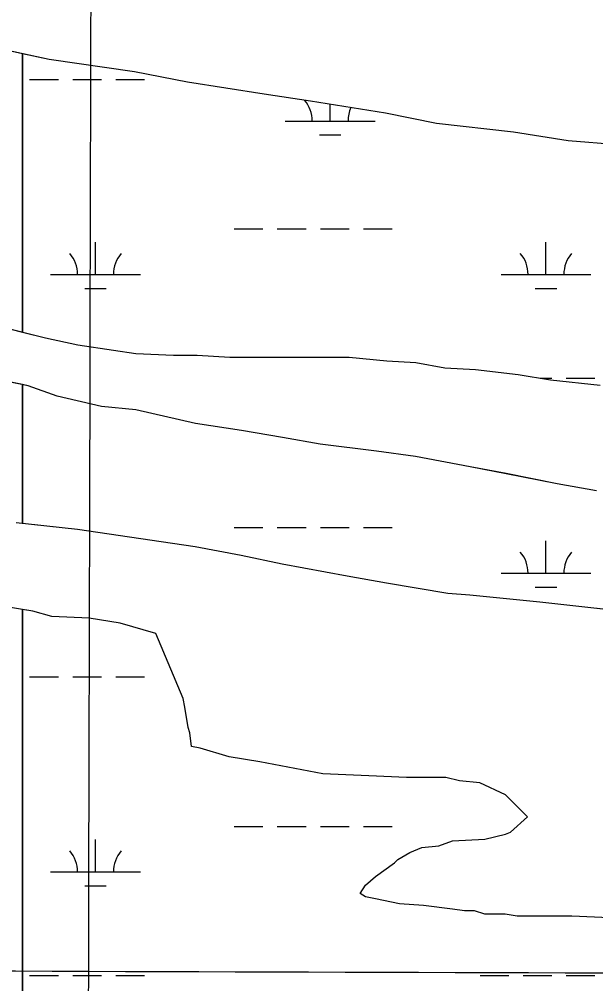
# Model space of a CAD drawing. Extents: x 3161564 to 3199464, y 849354 to 874788.
# Drawn here: x 3191866 to 3192509, y 866857 to 867931 of the extents above; entities that cross this region are included whole.
import ezdxf

# ---------------------------------------------------------------- set-up
doc = ezdxf.new("R2010")
doc.units = 0
for name, color, linetype in [('V-GRID-MAJR', 7, 'Continuous'), ('V-SITE-VEGE', 7, 'Continuous'), ('V-TOPO-SHOR', 7, 'Continuous'), ('V-WETL-SWMP', 7, 'Continuous')]:
    doc.layers.add(name, color=color, linetype=linetype)

msp = doc.modelspace()

# ---------------------------------------------------------------- linework, layer by layer
at = {"layer": 'V-GRID-MAJR'}
for points in [[(3191913.7830000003, 854747.76), (3191928.768, 860808.338), (3191943.758, 866870.86), (3191958.749, 872933.425), (3191958.754, 872935.3250000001)], [(3165799.846, 866945.01), (3171028.623, 866928.659), (3176257.404, 866913.068), (3181486.186, 866898.238), (3186714.971, 866884.169), (3191943.758, 866870.86), (3197172.5470000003, 866858.311), (3197172.548, 866858.311)]]:
    msp.add_spline(points, degree=3, dxfattribs=at)
at = {"layer": 'V-SITE-VEGE'}
for p, q in [((3191899.835, 867886.1139999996), (3191870.0160000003, 867892.5549999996)), ((3191870.0160000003, 867892.5549999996), (3191870.0160000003, 867582.5159999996)), ((3191994.9120000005, 867872.6399999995), (3191899.835, 867886.1139999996)), ((3192053.853, 867861.1279999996), (3191994.9120000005, 867872.6399999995)), ((3192139.421, 867847.6709999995), (3192053.853, 867861.1279999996)), ((3192190.762, 867839.9769999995), (3192139.421, 867847.6709999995)), ((3192274.4250000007, 867826.5229999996), (3192190.762, 867839.9769999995)), ((3192331.4660000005, 867815.0159999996), (3192274.4250000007, 867826.5229999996)), ((3192417.0390000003, 867805.3609999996), (3192331.4660000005, 867815.0159999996)), ((3192477.8850000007, 867795.7499999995), (3192417.0390000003, 867805.3609999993)), ((3192574.8750000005, 867787.9779999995), (3192477.8850000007, 867795.7499999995)), ((3191870.0160000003, 867582.5159999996), (3191895.512, 867576.0959999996)), ((3191895.512, 867576.0959999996), (3191931.6350000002, 867568.4279999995)), ((3191931.6350000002, 867568.4279999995), (3191971.5670000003, 867562.6549999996)), ((3191971.5670000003, 867562.6549999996), (3191996.288, 867558.8109999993)), ((3191996.288, 867558.8109999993), (3192038.127, 867556.8389999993)), ((3192038.127, 867556.8389999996), (3192064.7550000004, 867556.7939999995)), ((3192064.7550000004, 867556.7939999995), (3192100.8900000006, 867554.8319999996)), ((3192100.8900000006, 867554.8319999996), (3192234.0280000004, 867554.6059999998)), ((3192234.0280000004, 867554.6059999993), (3192275.8650000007, 867550.7339999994)), ((3192275.8650000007, 867550.7339999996), (3192308.194, 867548.7779999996)), ((3192308.194, 867548.7779999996), (3192340.5200000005, 867543.0169999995)), ((3192340.5200000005, 867543.0169999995), (3192374.75, 867541.0569999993)), ((3192374.75, 867541.0569999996), (3192422.2880000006, 867535.2709999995)), ((3192422.2880000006, 867535.2709999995), (3192458.4190000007, 867529.5039999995)), ((3192458.4190000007, 867529.5039999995), (3192513.5680000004, 867523.7059999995)), ((3191881.6860000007, 867271.8019999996), (3191870.0160000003, 867273.7679999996)), ((3191870.0160000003, 867273.7679999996), (3191870.0160000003, 866591.2489999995)), ((3191902.5980000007, 867266.0619999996), (3191881.6860000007, 867271.8019999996)), ((3191944.4390000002, 867264.0889999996), (3191902.5980000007, 867266.0619999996)), ((3191978.6650000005, 867258.3259999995), (3191944.4390000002, 867264.0889999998)), ((3192018.5870000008, 867246.8469999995), (3191978.6650000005, 867258.3259999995)), ((3192048.8970000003, 867174.5199999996), (3192018.5870000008, 867246.8469999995)), ((3192050.7830000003, 867165.0069999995), (3192048.897, 867174.5199999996)), ((3192054.549, 867142.1799999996), (3192050.7830000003, 867165.0069999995)), ((3192056.4420000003, 867136.4679999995), (3192054.5490000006, 867142.1799999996)), ((3192058.3180000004, 867121.2499999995), (3192056.4420000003, 867136.4679999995)), ((3192067.8250000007, 867119.3329999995), (3192058.3180000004, 867121.2499999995)), ((3192100.142, 867109.7679999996), (3192067.8250000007, 867119.3329999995)), ((3192134.3680000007, 867104.0049999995), (3192100.142, 867109.7679999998)), ((3192204.7210000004, 867090.5729999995), (3192134.3680000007, 867104.0049999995)), ((3192256.0690000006, 867088.5859999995), (3192204.7210000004, 867090.5729999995)), ((3192297.9070000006, 867086.6119999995), (3192256.0690000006, 867088.5859999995)), ((3192341.657, 867086.5379999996), (3192297.9070000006, 867086.6119999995)), ((3192356.865, 867082.7079999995), (3192341.657, 867086.5379999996)), ((3192379.6860000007, 867080.7689999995), (3192356.865, 867082.7079999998)), ((3192408.1920000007, 867067.4079999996), (3192379.6860000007, 867080.7689999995)), ((3192432.874, 867042.6389999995), (3192408.1920000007, 867067.4079999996)), ((3192413.8280000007, 867025.5549999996), (3192432.874, 867042.6389999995)), ((3192385.285, 867017.9939999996), (3192408.1180000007, 867023.6619999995)), ((3192408.1180000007, 867023.6619999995), (3192413.8280000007, 867025.5549999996)), ((3192301.5730000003, 867002.9179999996), (3192314.895, 867008.6029999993)), ((3192314.895, 867008.6029999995), (3192333.919, 867010.4729999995)), ((3192333.919, 867010.4729999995), (3192349.144, 867016.1519999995)), ((3192349.144, 867016.1519999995), (3192385.285, 867017.9939999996)), ((3192288.245, 866995.3319999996), (3192301.5730000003, 867002.9179999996)), ((3192263.4880000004, 866976.3559999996), (3192284.4350000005, 866991.5349999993)), ((3192284.4350000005, 866991.5349999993), (3192288.2450000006, 866995.3319999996)), ((3192252.061, 866966.8649999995), (3192263.4880000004, 866976.3559999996)), ((3192246.339, 866957.3649999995), (3192252.061, 866966.8649999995)), ((3192252.038, 866953.5509999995), (3192246.339, 866957.3649999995)), ((3192263.4480000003, 866951.6279999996), (3192252.038, 866953.5509999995)), ((3192290.0670000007, 866945.8789999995), (3192263.4480000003, 866951.6279999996)), ((3192316.6890000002, 866943.9299999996), (3192290.0670000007, 866945.8789999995)), ((3192349.017, 866940.0729999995), (3192316.6890000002, 866943.9299999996)), ((3192362.327, 866938.1499999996), (3192349.017, 866940.0729999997)), ((3192373.738, 866938.1299999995), (3192362.327, 866938.1499999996)), ((3192385.146, 866934.3059999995), (3192373.738, 866938.1299999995)), ((3192407.969, 866934.2709999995), (3192385.146, 866934.3059999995)), ((3192421.2790000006, 866932.3439999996), (3192407.969, 866934.2709999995)), ((3192482.143, 866932.2439999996), (3192421.2790000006, 866932.3439999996)), ((3192523.9840000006, 866930.2689999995), (3192482.143, 866932.2439999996))]:
    msp.add_line(p, q, dxfattribs=at)
for points in [[(3191842.278000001, 867589.4999999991), (3191870.016000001, 867582.515999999), (3191870.016000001, 867892.5549999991), (3191846.600000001, 867897.613999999)], [(3191862.832000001, 867370.738999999), (3191870.016000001, 867369.9289999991), (3191870.016000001, 867524.162999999), (3191828.868000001, 867532.462999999)], [(3192509.566000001, 867405.7899999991), (3192465.833000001, 867413.4729999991), (3192408.792000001, 867424.9779999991), (3192368.862000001, 867432.653999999), (3192308.016000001, 867444.167999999), (3192264.283000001, 867449.9469999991), (3192201.530000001, 867457.6599999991), (3192159.700000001, 867465.337999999), (3192114.066000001, 867473.0219999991), (3192062.725000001, 867480.716999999), (3191996.181000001, 867496.045999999), (3191958.148000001, 867499.9119999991), (3191908.7150000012, 867511.407999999), (3191876.400000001, 867522.8749999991), (3191870.016000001, 867524.162999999), (3191870.016000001, 867369.9289999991), (3191931.291000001, 867363.015999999), (3192024.464000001, 867349.5439999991), (3192062.496000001, 867343.7749999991), (3192113.833000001, 867334.177999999), (3192159.464000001, 867324.5929999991), (3192231.718000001, 867311.1569999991), (3192275.451000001, 867303.476999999), (3192343.901000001, 867291.947999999), (3192368.625000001, 867290.006999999), (3192446.592000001, 867282.2669999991), (3192499.838000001, 867276.471999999), (3192568.296000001, 867268.748999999)], [(3191838.700000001, 866592.8679999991), (3191870.016000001, 866591.248999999), (3191870.016000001, 867273.7679999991), (3191847.460000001, 867277.5669999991)]]:
    msp.add_lwpolyline(points, dxfattribs=at)
at = {"layer": 'V-TOPO-SHOR'}
for p, q in [((3191899.84380206, 867886.1193605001), (3191846.607874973, 867897.6204131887)), ((3191994.919663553, 867872.646260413), (3191899.84380206, 867886.1193605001)), ((3192053.8615813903, 867861.135201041), (3191994.919663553, 867872.646260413)), ((3192139.428458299, 867847.6771120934), (3192053.8615813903, 867861.1352010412)), ((3192190.7693839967, 867839.9830584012), (3192139.428458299, 867847.6771120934)), ((3192274.433263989, 867826.5289716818), (3192190.7693839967, 867839.9830584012)), ((3192331.474184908, 867815.020914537), (3192274.433263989, 867826.5289716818)), ((3192417.0470573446, 867805.3678223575), (3192331.474184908, 867815.020914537)), ((3192477.893969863, 867795.7557591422), (3192417.0470573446, 867805.3678223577)), ((3192574.881821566, 867787.9846519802), (3192477.893969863, 867795.755759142)), ((3191842.287243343, 867589.5066793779), (3191895.5201726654, 867576.103628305)), ((3191895.5201726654, 867576.103628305), (3191931.644123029, 867568.435592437)), ((3191931.644123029, 867568.435592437), (3191971.57606499, 867562.6625504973)), ((3191971.57606499, 867562.6625504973), (3191996.29602938, 867558.816524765)), ((3191996.29602938, 867558.816524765), (3192038.135963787, 867556.8444773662)), ((3192038.135963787, 867556.8444773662), (3192064.7639206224, 867556.7994461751)), ((3192064.7639206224, 867556.7994461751), (3192100.8978642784, 867554.83740546)), ((3192100.8978642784, 867554.83740546), (3192234.0356484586, 867554.6132495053)), ((3192234.0356484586, 867554.6132495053), (3192275.8725851, 867550.739203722)), ((3192275.8725851, 867550.739203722), (3192308.203534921, 867548.7831674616)), ((3192308.203534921, 867548.7831674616), (3192340.527489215, 867543.0231344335)), ((3192340.527489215, 867543.0231344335), (3192374.759435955, 867541.063095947)), ((3192374.759435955, 867541.0630959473), (3192422.299365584, 867535.2770450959)), ((3192422.299365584, 867535.2770450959), (3192458.4273137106, 867529.5110076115)), ((3191876.4102661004, 867522.8806958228), (3191828.8773320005, 867532.4697434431)), ((3191908.725227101, 867511.4146676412), (3191876.4102661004, 867522.880695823)), ((3192458.4273137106, 867529.5110076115), (3192513.575231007, 867523.7119478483)), ((3191958.1571603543, 867499.9196194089), (3191908.725227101, 867511.4146676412)), ((3191996.1901031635, 867496.0515780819), (3191958.1571603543, 867499.9196194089)), ((3192062.7340131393, 867480.7235130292), (3191996.1901031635, 867496.0515780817)), ((3192114.0749388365, 867473.0294593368), (3192062.7340131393, 867480.7235130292)), ((3192159.708873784, 867465.3454123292), (3192114.0749388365, 867473.0294593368)), ((3192201.539814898, 867457.667369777), (3192159.708873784, 867465.3454123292)), ((3192264.2917220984, 867449.9533027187), (3192201.539814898, 867457.667369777)), ((3192308.0276578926, 867444.1742563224), (3192264.2917220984, 867449.9533027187)), ((3192368.871572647, 867432.6601947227), (3192308.0276578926, 867444.1742563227)), ((3192408.8005168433, 867424.9851543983), (3192368.871572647, 867432.6601947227)), ((3192465.8404377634, 867413.4780972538), (3192408.8005168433, 867424.9851543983)), ((3192509.573375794, 867405.7960524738), (3192465.8404377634, 867413.4780972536)), ((3191862.8414665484, 867370.7448406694), (3191931.300364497, 867363.0217669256)), ((3191931.300364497, 867363.0217669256), (3192024.4742290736, 867349.5516690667)), ((3192024.4742290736, 867349.5516690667), (3192062.504174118, 867343.7816293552)), ((3192062.504174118, 867343.7816293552), (3192113.842102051, 867334.1855772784)), ((3192113.842102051, 867334.1855772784), (3192159.4730392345, 867324.5995318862)), ((3192159.4730392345, 867324.5995318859), (3192231.725937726, 867311.1634585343)), ((3192231.725937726, 867311.1634585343), (3192275.458875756, 867303.4824137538)), ((3192275.458875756, 867303.482413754), (3192343.9107781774, 867291.9553432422)), ((3192343.9107781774, 867291.9553432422), (3192368.6327403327, 867290.0123158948)), ((3192368.6327403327, 867290.0123158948), (3192446.600622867, 867282.2732310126)), ((3191881.6950678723, 867271.8095525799), (3191847.4691166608, 867277.5735878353)), ((3192446.600622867, 867282.2732310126), (3192499.8465432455, 867276.4781734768)), ((3192499.8465432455, 867276.4781734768), (3192568.305441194, 867268.7550997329)), ((3191902.6070406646, 867266.0685329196), (3191881.6950678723, 867271.8095525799)), ((3191944.4469750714, 867264.0964855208), (3191902.6070406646, 867266.0685329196)), ((3191978.672926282, 867258.3334502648), (3191944.4469750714, 867264.0964855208)), ((3192018.5958749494, 867246.8544131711), (3191978.672926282, 867258.3334502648)), ((3192048.9063946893, 867174.527788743), (3192018.5958749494, 867246.8544131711)), ((3192050.7924027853, 867165.0147945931), (3192048.9063946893, 867174.527788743)), ((3192054.558423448, 867142.1848095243), (3192050.7924027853, 867165.0147945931)), ((3192056.4504270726, 867136.4758121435), (3192054.558423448, 867142.1848095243)), ((3192058.3274418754, 867121.2568228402), (3192056.4504270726, 867136.4758121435)), ((3192067.8334286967, 867119.3388133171), (3192058.3274418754, 867121.2568228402)), ((3192100.1513874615, 867109.7747835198), (3192067.8334286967, 867119.3388133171)), ((3192134.377338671, 867104.0117482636), (3192100.1513874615, 867109.7747835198)), ((3192204.728240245, 867090.5796771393), (3192134.377338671, 867104.0117482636)), ((3192256.0781592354, 867088.5916186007), (3192204.728240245, 867090.5796771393)), ((3192297.918093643, 867086.6185712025), (3192256.0781592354, 867088.5916186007)), ((3192341.6640227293, 867086.5455199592), (3192297.918093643, 867086.6185712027)), ((3192356.873002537, 867082.7155053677), (3192341.6640227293, 867086.5455199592)), ((3192379.693967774, 867080.7754802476), (3192356.873002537, 867082.7155053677)), ((3192408.200937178, 867067.4134581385), (3192379.693967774, 867080.7754802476)), ((3192432.884684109, 867042.6462752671), (3192408.200937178, 867067.4134581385)), ((3192413.8367350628, 867025.5603120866), (3192432.884684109, 867042.6462752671)), ((3192349.153851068, 867016.1593959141), (3192385.293790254, 867018.0003519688)), ((3192385.293790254, 867018.0003519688), (3192408.1277465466, 867023.6683203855)), ((3192408.1277465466, 867023.6683203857), (3192413.8367350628, 867025.5603120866)), ((3192301.5819437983, 867002.9254629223), (3192314.904915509, 867008.6094424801)), ((3192314.904915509, 867008.6094424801), (3192333.927882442, 867010.4794185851)), ((3192333.927882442, 867010.4794185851), (3192349.153851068, 867016.1593959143)), ((3192288.2549743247, 866995.339484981), (3192301.5819437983, 867002.9254629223)), ((3192263.497794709, 866976.3613551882), (3192284.4449849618, 866991.5424926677)), ((3192284.4449849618, 866991.5424926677), (3192288.2549743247, 866995.339484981)), ((3192252.069824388, 866966.8703766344), (3192263.497794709, 866976.361355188)), ((3192246.3478448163, 866957.3703913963), (3192252.069824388, 866966.8703766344)), ((3192252.046840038, 866953.557387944), (3192246.3478448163, 866957.3703913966)), ((3192263.455823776, 866951.6353761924), (3192252.046840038, 866953.557387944)), ((3192290.073787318, 866945.8853498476), (3192263.455823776, 866951.6353761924)), ((3192316.6987463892, 866943.938320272), (3192290.073787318, 866945.8853498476)), ((3192349.0256984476, 866940.0802856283), (3192316.6987463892, 866943.938320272)), ((3192362.3366791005, 866938.1562716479), (3192349.0256984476, 866940.0802856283)), ((3192373.747660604, 866938.136258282), (3192362.3366791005, 866938.1562716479)), ((3192385.1536465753, 866934.3132481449), (3192373.747660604, 866938.136258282)), ((3192407.977609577, 866934.275221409), (3192385.1536465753, 866934.3132481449)), ((3192421.2875902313, 866932.3512074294), (3192407.977609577, 866934.275221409)), ((3192482.151491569, 866932.2491361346), (3192421.2875902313, 866932.3512074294)), ((3192523.9914259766, 866930.2760887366), (3192482.151491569, 866932.2491361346))]:
    msp.add_line(p, q, dxfattribs=at)
at = {"layer": 'V-WETL-SWMP'}
for p, q in [((3191899.84380206, 867886.1193605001), (3191846.607874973, 867897.6204131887)), ((3191994.919663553, 867872.646260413), (3191899.84380206, 867886.1193605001)), ((3192053.8615813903, 867861.135201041), (3191994.919663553, 867872.646260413)), ((3191877.948716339, 867864.0429049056), (3191909.948690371, 867864.0429049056)), ((3191925.9486773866, 867864.0429049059), (3191957.9486514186, 867864.0429049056)), ((3191973.948638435, 867864.0429049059), (3192005.948612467, 867864.0429049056)), ((3192139.428458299, 867847.6771120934), (3192053.8615813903, 867861.1352010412)), ((3192190.7693839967, 867839.9830584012), (3192139.428458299, 867847.6771120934)), ((3192274.433263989, 867826.5289716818), (3192190.7693839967, 867839.9830584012)), ((3192212.7924990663, 867817.6129245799), (3192212.792476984, 867836.4414989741)), ((3192331.474184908, 867815.020914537), (3192274.433263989, 867826.5289716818)), ((3192162.7925396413, 867817.6129245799), (3192262.7924584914, 867817.6129245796)), ((3192417.0470573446, 867805.3678223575), (3192331.474184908, 867815.020914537)), ((3192200.7925269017, 867802.1819311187), (3192224.792507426, 867802.181931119)), ((3192477.893969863, 867795.7557591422), (3192417.0470573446, 867805.3678223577)), ((3192574.881821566, 867787.9846519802), (3192477.893969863, 867795.755759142)), ((3192105.94872659, 867697.5419754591), (3192137.9487006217, 867697.5419754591)), ((3192153.9486876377, 867697.5419754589), (3192185.9486616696, 867697.5419754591)), ((3192201.948648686, 867697.5419754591), (3192233.948622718, 867697.5419754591)), ((3192249.9486097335, 867697.5419754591), (3192281.948583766, 867697.5419754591)), ((3191951.3569115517, 867646.7999969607), (3191951.3568693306, 867682.799981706)), ((3192453.2645042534, 867646.7999969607), (3192453.2644620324, 867682.799981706)), ((3191901.3569521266, 867646.7999969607), (3192001.3568709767, 867646.7999969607)), ((3192403.2645448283, 867646.7999969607), (3192503.2644636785, 867646.7999969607)), ((3191939.356939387, 867631.3690034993), (3191963.3569199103, 867631.3690034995)), ((3192441.264532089, 867631.3690034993), (3192465.264512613, 867631.3690034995)), ((3191842.287243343, 867589.5066793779), (3191895.5201726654, 867576.103628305)), ((3191895.5201726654, 867576.103628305), (3191931.644123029, 867568.435592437)), ((3191931.644123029, 867568.435592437), (3191971.57606499, 867562.6625504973)), ((3191971.57606499, 867562.6625504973), (3191996.29602938, 867558.816524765)), ((3191996.29602938, 867558.816524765), (3192038.135963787, 867556.8444773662)), ((3192038.135963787, 867556.8444773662), (3192064.7639206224, 867556.7994461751)), ((3192064.7639206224, 867556.7994461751), (3192100.8978642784, 867554.83740546)), ((3192100.8978642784, 867554.83740546), (3192234.0356484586, 867554.6132495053)), ((3192234.0356484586, 867554.6132495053), (3192275.8725851, 867550.739203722)), ((3192275.8725851, 867550.739203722), (3192308.203534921, 867548.7831674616)), ((3192308.203534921, 867548.7831674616), (3192340.527489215, 867543.0231344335)), ((3192340.527489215, 867543.0231344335), (3192374.759435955, 867541.063095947)), ((3192374.759435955, 867541.0630959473), (3192422.299365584, 867535.2770450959)), ((3192422.299365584, 867535.2770450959), (3192458.4273137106, 867529.5110076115)), ((3191876.4102661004, 867522.8806958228), (3191828.8773320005, 867532.4697434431)), ((3191908.725227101, 867511.4146676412), (3191876.4102661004, 867522.880695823)), ((3192446.791769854, 867531.3680458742), (3192459.856634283, 867531.3680458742)), ((3192458.4273137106, 867529.5110076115), (3192513.575231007, 867523.7119478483)), ((3192475.856621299, 867531.3680458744), (3192507.8565953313, 867531.3680458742)), ((3191958.1571603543, 867499.9196194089), (3191908.725227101, 867511.4146676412)), ((3191996.1901031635, 867496.0515780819), (3191958.1571603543, 867499.9196194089)), ((3192062.7340131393, 867480.7235130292), (3191996.1901031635, 867496.0515780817)), ((3192114.0749388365, 867473.0294593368), (3192062.7340131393, 867480.7235130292)), ((3192159.708873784, 867465.3454123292), (3192114.0749388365, 867473.0294593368)), ((3192201.539814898, 867457.667369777), (3192159.708873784, 867465.3454123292)), ((3192264.2917220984, 867449.9533027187), (3192201.539814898, 867457.667369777)), ((3192308.0276578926, 867444.1742563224), (3192264.2917220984, 867449.9533027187)), ((3192368.871572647, 867432.6601947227), (3192308.0276578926, 867444.1742563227)), ((3192408.8005168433, 867424.9851543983), (3192368.871572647, 867432.6601947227)), ((3192465.8404377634, 867413.4780972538), (3192408.8005168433, 867424.9851543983)), ((3192509.573375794, 867405.7960524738), (3192465.8404377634, 867413.4780972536)), ((3191862.8414665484, 867370.7448406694), (3191931.300364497, 867363.0217669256)), ((3191931.300364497, 867363.0217669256), (3192024.4742290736, 867349.5516690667)), ((3192105.9491167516, 867364.8671164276), (3192137.9490907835, 867364.8671164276)), ((3192153.9490778, 867364.8671164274), (3192185.949051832, 867364.8671164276)), ((3192201.949038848, 867364.8671164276), (3192233.9490128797, 867364.8671164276)), ((3192249.948999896, 867364.8671164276), (3192281.948973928, 867364.8671164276)), ((3192024.4742290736, 867349.5516690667), (3192062.504174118, 867343.7816293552)), ((3192062.504174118, 867343.7816293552), (3192113.842102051, 867334.1855772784)), ((3192453.2648944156, 867314.1251379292), (3192453.264852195, 867350.1251226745)), ((3192113.842102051, 867334.1855772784), (3192159.4730392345, 867324.5995318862)), ((3192159.4730392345, 867324.5995318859), (3192231.725937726, 867311.1634585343)), ((3192231.725937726, 867311.1634585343), (3192275.458875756, 867303.4824137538)), ((3192403.2649349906, 867314.1251379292), (3192503.2648538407, 867314.1251379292)), ((3192275.458875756, 867303.482413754), (3192343.9107781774, 867291.9553432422)), ((3192441.264922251, 867298.6941444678), (3192465.2649027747, 867298.694144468)), ((3192343.9107781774, 867291.9553432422), (3192368.6327403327, 867290.0123158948)), ((3192368.6327403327, 867290.0123158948), (3192446.600622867, 867282.2732310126)), ((3191881.6950678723, 867271.8095525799), (3191847.4691166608, 867277.5735878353)), ((3192446.600622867, 867282.2732310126), (3192499.8465432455, 867276.4781734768)), ((3192499.8465432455, 867276.4781734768), (3192568.305441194, 867268.7550997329)), ((3191902.6070406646, 867266.0685329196), (3191881.6950678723, 867271.8095525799)), ((3191944.4469750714, 867264.0964855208), (3191902.6070406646, 867266.0685329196)), ((3191978.672926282, 867258.3334502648), (3191944.4469750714, 867264.0964855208)), ((3192018.5958749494, 867246.8544131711), (3191978.672926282, 867258.3334502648)), ((3192048.9063946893, 867174.527788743), (3192018.5958749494, 867246.8544131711)), ((3191877.9494966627, 867198.6931868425), (3191909.949470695, 867198.6931868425)), ((3191925.9494577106, 867198.6931868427), (3191957.9494317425, 867198.6931868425)), ((3191973.949418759, 867198.6931868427), (3192005.949392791, 867198.6931868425)), ((3192050.7924027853, 867165.0147945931), (3192048.9063946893, 867174.527788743)), ((3192054.558423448, 867142.1848095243), (3192050.7924027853, 867165.0147945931)), ((3192056.4504270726, 867136.4758121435), (3192054.558423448, 867142.1848095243)), ((3192058.3274418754, 867121.2568228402), (3192056.4504270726, 867136.4758121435)), ((3192067.8334286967, 867119.3388133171), (3192058.3274418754, 867121.2568228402)), ((3192100.1513874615, 867109.7747835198), (3192067.8334286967, 867119.3388133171)), ((3192134.377338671, 867104.0117482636), (3192100.1513874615, 867109.7747835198)), ((3192204.728240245, 867090.5796771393), (3192134.377338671, 867104.0117482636)), ((3192256.0781592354, 867088.5916186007), (3192204.728240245, 867090.5796771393)), ((3192297.918093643, 867086.6185712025), (3192256.0781592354, 867088.5916186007)), ((3192341.6640227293, 867086.5455199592), (3192297.918093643, 867086.6185712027)), ((3192356.873002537, 867082.7155053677), (3192341.6640227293, 867086.5455199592)), ((3192379.693967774, 867080.7754802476), (3192356.873002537, 867082.7155053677)), ((3192408.200937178, 867067.4134581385), (3192379.693967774, 867080.7754802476)), ((3192432.884684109, 867042.6462752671), (3192408.200937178, 867067.4134581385)), ((3192413.8367350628, 867025.5603120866), (3192432.884684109, 867042.6462752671)), ((3192105.949506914, 867032.192257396), (3192137.9494809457, 867032.192257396)), ((3192153.9494679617, 867032.1922573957), (3192185.9494419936, 867032.192257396)), ((3192201.9494290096, 867032.192257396), (3192233.949403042, 867032.192257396)), ((3192249.9493900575, 867032.192257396), (3192281.94936409, 867032.192257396)), ((3192349.153851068, 867016.1593959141), (3192385.293790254, 867018.0003519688)), ((3192385.293790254, 867018.0003519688), (3192408.1277465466, 867023.6683203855)), ((3192408.1277465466, 867023.6683203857), (3192413.8367350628, 867025.5603120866)), ((3191951.3576918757, 866981.4502788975), (3191951.3576496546, 867017.4502636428)), ((3192301.5819437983, 867002.9254629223), (3192314.904915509, 867008.6094424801)), ((3192314.904915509, 867008.6094424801), (3192333.927882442, 867010.4794185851)), ((3192333.927882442, 867010.4794185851), (3192349.153851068, 867016.1593959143)), ((3192288.2549743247, 866995.339484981), (3192301.5819437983, 867002.9254629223)), ((3192263.497794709, 866976.3613551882), (3192284.4449849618, 866991.5424926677)), ((3192284.4449849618, 866991.5424926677), (3192288.2549743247, 866995.339484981)), ((3191901.35773245, 866981.4502788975), (3192001.3576513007, 866981.4502788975)), ((3192252.069824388, 866966.8703766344), (3192263.497794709, 866976.361355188)), ((3191939.357719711, 866966.0192854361), (3191963.3577002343, 866966.0192854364)), ((3192246.3478448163, 866957.3703913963), (3192252.069824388, 866966.8703766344)), ((3192252.046840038, 866953.557387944), (3192246.3478448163, 866957.3703913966)), ((3192263.455823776, 866951.6353761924), (3192252.046840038, 866953.557387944)), ((3192290.073787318, 866945.8853498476), (3192263.455823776, 866951.6353761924)), ((3192316.6987463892, 866943.938320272), (3192290.073787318, 866945.8853498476)), ((3192349.0256984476, 866940.0802856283), (3192316.6987463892, 866943.938320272)), ((3192362.3366791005, 866938.1562716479), (3192349.0256984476, 866940.0802856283)), ((3192373.747660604, 866938.136258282), (3192362.3366791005, 866938.1562716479)), ((3192385.1536465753, 866934.3132481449), (3192373.747660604, 866938.136258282)), ((3192407.977609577, 866934.275221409), (3192385.1536465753, 866934.3132481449)), ((3192421.2875902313, 866932.3512074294), (3192407.977609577, 866934.275221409)), ((3192482.151491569, 866932.2491361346), (3192421.2875902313, 866932.3512074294)), ((3192523.9914259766, 866930.2760887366), (3192482.151491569, 866932.2491361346)), ((3191877.9498868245, 866866.018327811), (3191909.949860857, 866866.018327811)), ((3191925.949847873, 866866.0183278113), (3191957.949821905, 866866.018327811)), ((3191973.9498089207, 866866.0183278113), (3192005.9497829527, 866866.018327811)), ((3192379.8574795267, 866866.018327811), (3192411.857453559, 866866.018327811)), ((3192427.8574405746, 866866.0183278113), (3192459.857414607, 866866.018327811)), ((3192475.857401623, 866866.0183278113), (3192507.857375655, 866866.018327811))]:
    msp.add_line(p, q, dxfattribs=at)
for centre, radius, start, end in [((3192157.5496072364, 867818.0877275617), 35.24628790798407, 359.2281796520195, 40.418117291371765), ((3192268.035389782, 867818.0877275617), 35.246287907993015, 155.48109328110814, 180.7718355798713), ((3191896.114019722, 867647.2747999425), 35.24628790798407, 359.2281796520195, 40.77183798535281), ((3192006.5998022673, 867647.2747999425), 35.246287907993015, 139.22817724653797, 180.7718355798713), ((3192398.021612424, 867647.2747999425), 35.24628790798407, 359.2281796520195, 40.77183798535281), ((3192508.5073949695, 867647.2747999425), 35.246287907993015, 139.22817724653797, 180.7718355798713), ((3192398.022002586, 867314.599940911), 35.24628790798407, 359.2281796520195, 40.77183798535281), ((3192508.5077851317, 867314.599940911), 35.246287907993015, 139.22817724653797, 180.7718355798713), ((3191896.1148000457, 866981.9250818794), 35.24628790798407, 359.2281796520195, 40.77183798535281), ((3192006.6005825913, 866981.9250818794), 35.246287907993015, 139.22817724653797, 180.7718355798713)]:
    msp.add_arc(centre, radius, start, end, dxfattribs=at)

doc.saveas('drawing.dxf')
